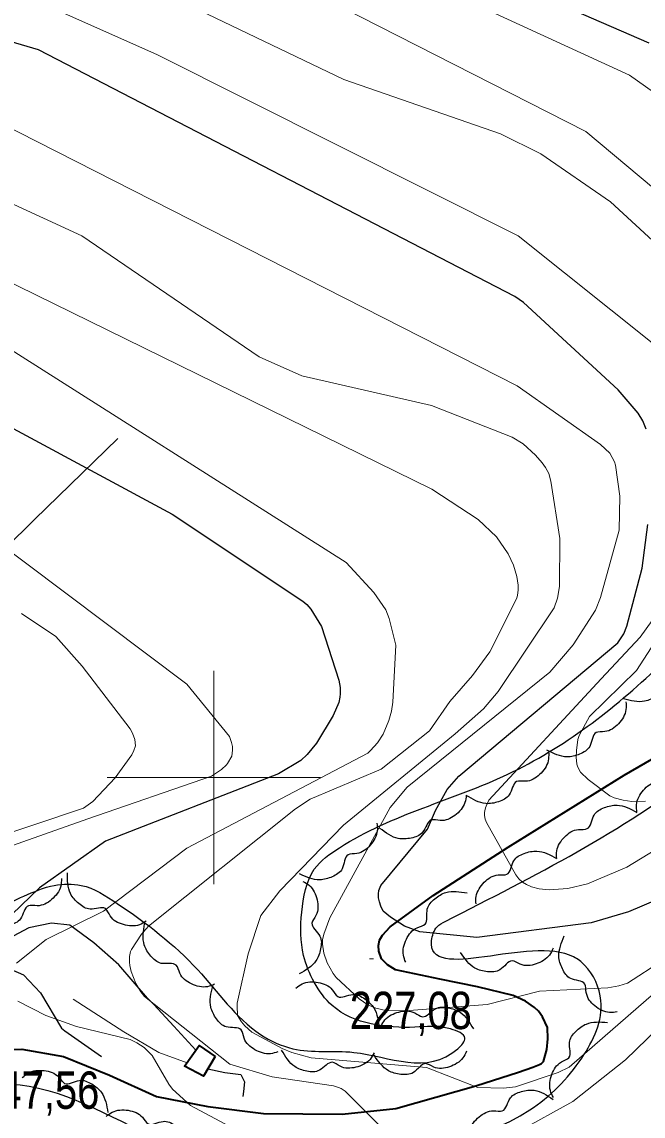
# Model space of a CAD drawing. Extents: x 483847 to 488453, y 4383581 to 4386795.
# Drawn here: x 484955 to 485100.7, y 4385920.7 to 4386177.1 of the extents above; entities that cross this region are included whole.
import ezdxf

# ---------------------------------------------------------------- set-up
doc = ezdxf.new("R2010")
doc.units = 0
doc.header["$LTSCALE"] = 3.8
doc.linetypes.add('LONG_DASHED', pattern=[7.5, 6, -1.5])
for name, color, linetype, lineweight in [('1', 7, 'Continuous', 13), ('25', 7, 'LONG_DASHED', 25), ('27', 7, 'Continuous', 25), ('47', 7, 'Continuous', 35), ('51', 7, 'Continuous', 13), ('6', 7, 'Continuous', 35), ('7', 7, 'Continuous', 13), ('8', 7, 'Continuous', 25), ('9', 7, 'Continuous', 13)]:
    doc.layers.add(name, color=color, linetype=linetype, lineweight=lineweight)

msp = doc.modelspace()

# ---------------------------------------------------------------- linework, layer by layer
at = {"layer": '1'}
for p, q in [((485000, 4386025), (485000, 4385975)), ((484975, 4386000), (485025, 4386000))]:
    msp.add_line(p, q, dxfattribs=at)
at = {"layer": '25'}
for points in [[(484995.74, 4385936.11), (484990.6, 4385941.72), (484985.92, 4385946.82), (484984.42, 4385948.33), (484977.69, 4385956.14), (484971.81, 4385961.27), (484966.23, 4385965.41), (484961.92, 4385965.87), (484956.56, 4385964.78), (484946.9, 4385959.6), (484947.8, 4385957.02), (484955.32, 4385953.8), (484959.34, 4385949.52), (484964.26, 4385941.28), (484965.07, 4385940.66), (484973.61, 4385934.63)], [(484998.6, 4385931.77), (485002.59, 4385930.91), (485006.35, 4385930.4), (485007.18, 4385928.72), (485006.93, 4385926.43), (485006.77, 4385925.21)]]:
    msp.add_lwpolyline(points, dxfattribs=at)
at = {"layer": '27'}
for points in [[(484700.18, 4386195.41), (484750.6, 4386216.22), (484776.67, 4386228), (484779.62, 4386225.05), (484778.78, 4386222.11), (484767.42, 4386211.17), (484761.53, 4386201.49), (484762.8, 4386188.87), (484767, 4386176.67), (484776.67, 4386171.2), (484788.03, 4386171.62), (484796.86, 4386188.03), (484811.16, 4386231.78), (484821.67, 4386263.34), (484838.91, 4386286.48), (484868.77, 4386322.24), (484889.8, 4386336.55), (484901.57, 4386337.81), (484912.09, 4386332.76), (484919.24, 4386332.76), (484928.07, 4386336.55), (484929.75, 4386336.55), (484935.22, 4386336.55), (484960.45, 4386328.13), (484990.73, 4386305.83), (485012.18, 4386295.73), (485037.41, 4386278.06), (485058.02, 4386260.39), (485061.38, 4386254.92), (485060.54, 4386248.19), (485059.28, 4386246.09), (485054.23, 4386246.93), (485039.93, 4386264.18), (485027.32, 4386274.7), (485013.02, 4386281.43), (485005.87, 4386280.17), (485002.5, 4386272.17), (485003.77, 4386259.55), (485026.05, 4386241.46), (485035.31, 4386235.15), (485042.88, 4386225.89), (485046.66, 4386209.06), (485049.61, 4386199.81), (485055.91, 4386190.97), (485066.85, 4386188.45), (485075.26, 4386188.87), (485091.66, 4386197.7), (485095.86, 4386206.54), (485096.29, 4386218.74), (485100.07, 4386226.31), (485108.9, 4386233.89), (485118.57, 4386233.89), (485133.71, 4386224.63)], [(484896.77, 4385939.39), (484928.08, 4385945.7), (484941.54, 4385949.9), (484943.64, 4385951.17), (484944.49, 4385954.95), (484944.91, 4385960.42), (484949.53, 4385968.84), (484955.42, 4385972.2), (484962.57, 4385974.73), (484968.88, 4385974.73), (484977.29, 4385970.52), (484996.21, 4385954.95), (485010.93, 4385939.81), (485018.5, 4385936.44), (485032.8, 4385935.6), (485057.19, 4385936.44), (485058.87, 4385938.96), (485055.51, 4385941.07), (485047.1, 4385941.49), (485027.75, 4385946.54), (485023.55, 4385952.01), (485021.02, 4385958.32), (485020.6, 4385968.42), (485023.55, 4385978.51), (485029.44, 4385983.56), (485068.97, 4386000.81), (485104.29, 4386026.06), (485129.94, 4386056.35), (485148.45, 4386080.76), (485167.37, 4386097.16), (485173.68, 4386114.41), (485169.48, 4386130.4), (485162.33, 4386148.07), (485165.69, 4386159.85), (485168.63, 4386167.01), (485172.42, 4386169.95), (485174.1, 4386172.06), (485175.78, 4386172.48), (485193.87, 4386159.85), (485214.89, 4386145.13), (485219.1, 4386136.71), (485218.68, 4386131.66), (485211.53, 4386131.24), (485205.22, 4386135.45), (485199.75, 4386136.71), (485196.81, 4386135.45), (485191.34, 4386108.52), (485178.31, 4386082.02), (485171.58, 4386074.86), (485174.94, 4386074.02), (485176.2, 4386076.13), (485191.34, 4386093.38)], [(484770.09, 4385821.2), (484778.9, 4385832.4), (484794.27, 4385845.21), (484801.95, 4385855.46), (484801.31, 4385859.95), (484800.03, 4385867), (484801.31, 4385872.12), (484804.51, 4385875.97), (484808.35, 4385877.89), (484852.54, 4385906.08), (484922.98, 4385925.3), (484958.84, 4385927.22), (484993.43, 4385913.13), (485031.21, 4385911.84), (485074.11, 4385922.09), (485086.28, 4385934.27), (485090.76, 4385947.72), (485086.92, 4385956.05), (485084.36, 4385957.97), (485051.06, 4385961.82), (485052.34, 4385965.02), (485054.26, 4385966.3), (485113.82, 4386001.54), (485138.15, 4386028.45), (485149.04, 4386043.82), (485161.85, 4386049.59), (485183.62, 4386060.48), (485187.46, 4386060.48), (485190.66, 4386058.56), (485190.02, 4386048.95), (485192.59, 4386043.82), (485198.35, 4386037.42), (485204.75, 4386030.37), (485226.53, 4386025.24), (485236.13, 4386022.04), (485246.38, 4386017.56), (485273.91, 4385993.21), (485300.17, 4385981.68), (485306.57, 4385976.55), (485307.21, 4385971.43), (485323.87, 4385923.38), (485329.63, 4385908), (485325.79, 4385894.55), (485332.83, 4385858.67), (485336.67, 4385846.49), (485339.87, 4385840.09), (485344.36, 4385837.53), (485353.96, 4385838.81), (485363.57, 4385845.21), (485376.38, 4385849.7), (485388.54, 4385853.54), (485402.63, 4385867), (485419.28, 4385873.4), (485430.17, 4385870.2), (485440.83, 4385855.64)], [(485112.02, 4386033.22), (485112.4, 4386031.48), (485111.33, 4386027.85), (485108.54, 4386025.42), (485106.59, 4386024.79), (485105.75, 4386021.34), (485103.78, 4386019.1), (485101.01, 4386017.88), (485096.09, 4386018.48)], [(485096.61, 4386017.73), (485096.64, 4386015.95), (485094.88, 4386012.6), (485091.67, 4386010.76), (485089.63, 4386010.54), (485088.13, 4386007.31), (485085.76, 4386005.5), (485082.81, 4386004.85), (485078.1, 4386006.41)], [(485078.51, 4386005.7), (485078.4, 4386003.93), (485076.39, 4386000.72), (485073.06, 4385999.13), (485071, 4385999.05), (485069.27, 4385995.95), (485066.76, 4385994.33), (485063.77, 4385993.9), (485059.19, 4385995.81)], [(485099.21, 4385991.84), (485099.11, 4385993.61), (485100.75, 4385997.03), (485103.89, 4385998.98), (485105.92, 4385999.28), (485107.29, 4386002.56), (485109.6, 4386004.45), (485112.53, 4386005.22), (485117.29, 4386003.83)], [(485059.17, 4385995.88), (485058.87, 4385994.13), (485056.53, 4385991.14), (485053.04, 4385989.92), (485050.99, 4385990.07), (485048.94, 4385987.17), (485046.27, 4385985.82), (485043.25, 4385985.71), (485038.91, 4385988.1)], [(485080.39, 4385981.02), (485080.41, 4385982.8), (485082.27, 4385986.11), (485085.52, 4385987.85), (485087.57, 4385988.03), (485089.15, 4385991.21), (485091.57, 4385992.95), (485094.54, 4385993.53), (485099.2, 4385991.84)], [(485038.23, 4385989.32), (485038.31, 4385987.55), (485036.65, 4385984.14), (485033.5, 4385982.21), (485031.47, 4385981.91), (485030.08, 4385978.64), (485027.76, 4385976.76), (485024.83, 4385976.02), (485020.07, 4385977.43)], [(485061.48, 4385970.38), (485061.51, 4385972.15), (485063.39, 4385975.45), (485066.66, 4385977.17), (485068.71, 4385977.32), (485070.32, 4385980.5), (485072.76, 4385982.22), (485075.73, 4385982.77), (485080.38, 4385981.05)], [(484984.12, 4385966.32), (484982.55, 4385965.49), (484978.76, 4385965.54), (484975.67, 4385967.57), (484974.55, 4385969.28), (484970.99, 4385969.16), (484968.31, 4385970.46), (484966.38, 4385972.79), (484965.64, 4385977.69)], [(484964.24, 4385976.31), (484964.07, 4385974.54), (484961.93, 4385971.41), (484958.54, 4385969.95), (484956.49, 4385969.95), (484954.64, 4385966.91), (484952.07, 4385965.39), (484949.06, 4385965.07), (484944.56, 4385967.15)], [(485020.88, 4385975.67), (485022.38, 4385974.71), (485024.19, 4385971.38), (485023.93, 4385967.69), (485022.99, 4385965.87), (485024.85, 4385962.84), (485025.03, 4385959.86), (485023.94, 4385957.04), (485020.03, 4385953.99)], [(485044.98, 4385956.71), (485044.43, 4385958.4), (485045.14, 4385962.12), (485047.67, 4385964.81), (485049.55, 4385965.63), (485050.04, 4385969.15), (485051.79, 4385971.58), (485054.42, 4385973.07), (485059.37, 4385972.95)], [(485000.14, 4385951.55), (484998.46, 4385950.98), (484994.73, 4385951.64), (484992.01, 4385954.14), (484991.17, 4385956.01), (484987.64, 4385956.46), (484985.2, 4385958.17), (484983.67, 4385960.79), (484983.73, 4385965.75)], [(485094.57, 4385945.06), (485092.8, 4385944.93), (485089.34, 4385946.49), (485087.32, 4385949.59), (485086.98, 4385951.61), (485083.67, 4385952.91), (485081.73, 4385955.18), (485080.9, 4385958.09), (485082.18, 4385962.88)], [(485079.54, 4385959.98), (485078.71, 4385958.41), (485075.54, 4385956.32), (485071.85, 4385956.25), (485069.95, 4385957.04), (485067.09, 4385954.93), (485064.14, 4385954.49), (485061.23, 4385955.33), (485057.86, 4385958.97)], [(485019.22, 4385950.67), (485020.69, 4385951.66), (485024.47, 4385951.98), (485027.75, 4385950.28), (485029.04, 4385948.68), (485032.56, 4385949.16), (485035.37, 4385948.14), (485037.51, 4385946.01), (485038.74, 4385941.21)], [(485015, 4385935.72), (485013.28, 4385935.28), (485009.61, 4385936.22), (485007.08, 4385938.92), (485006.39, 4385940.85), (485002.9, 4385941.56), (485000.6, 4385943.45), (484999.28, 4385946.17), (484999.71, 4385951.11)], [(485039.15, 4385941.69), (485040.09, 4385943.2), (485043.4, 4385945.05), (485047.09, 4385944.85), (485048.92, 4385943.93), (485051.93, 4385945.83), (485054.91, 4385946.05), (485057.74, 4385945), (485060.85, 4385941.13)], [(485079.63, 4385925.01), (485078.91, 4385926.63), (485079.24, 4385930.41), (485081.48, 4385933.34), (485083.27, 4385934.35), (485083.39, 4385937.9), (485084.88, 4385940.49), (485087.35, 4385942.24), (485092.29, 4385942.63)], [(485037.56, 4385935.45), (485036.62, 4385933.95), (485033.3, 4385932.11), (485029.61, 4385932.34), (485027.78, 4385933.27), (485024.76, 4385931.39), (485021.78, 4385931.19), (485018.95, 4385932.25), (485015.88, 4385936.14)], [(485059.24, 4385935.86), (485058.4, 4385934.29), (485055.23, 4385932.21), (485051.54, 4385932.16), (485049.64, 4385932.95), (485046.77, 4385930.86), (485043.82, 4385930.43), (485040.92, 4385931.29), (485037.56, 4385934.94)], [(484955.05, 4385929.67), (484956.46, 4385930.75), (484960.21, 4385931.32), (484963.58, 4385929.82), (484964.98, 4385928.32), (484968.46, 4385929.03), (484971.33, 4385928.18), (484973.61, 4385926.2), (484975.14, 4385921.48)], [(485059.83, 4385915.6), (485060.02, 4385917.37), (485062.19, 4385920.48), (485065.59, 4385921.91), (485067.64, 4385921.89), (485069.52, 4385924.9), (485072.1, 4385926.41), (485075.11, 4385926.7), (485079.59, 4385924.57)], [(484974.7, 4385920.56), (484976.14, 4385921.58), (484979.91, 4385922.01), (484983.23, 4385920.4), (484984.57, 4385918.84), (484988.08, 4385919.42), (484990.91, 4385918.47), (484993.12, 4385916.41), (484994.48, 4385911.64)]]:
    msp.add_spline(points, degree=3, dxfattribs=at)
at = {"layer": '47'}
msp.add_lwpolyline([(485000.26, 4385934.6), (484997.57, 4385930.03), (484993.13, 4385932.33), (484996.52, 4385937.24)], close=True, dxfattribs=at)
at = {"layer": '51'}
for points in [[(484889.56, 4385995.05), (484913.59, 4386017.95), (484931.12, 4386034.04), (484944.02, 4386046.8), (484957.94, 4386060.5), (484977.47, 4386079.48)], [(484993.71, 4385933.17), (484987.11, 4385935.59), (484978.84, 4385940.42), (484966.96, 4385948.03)]]:
    msp.add_lwpolyline(points, dxfattribs=at)
at = {"layer": '6'}
msp.add_lwpolyline([(484944.85, 4385936.14), (484954.98, 4385936.35), (484964.69, 4385934.66), (484975.5, 4385930.27), (484986.54, 4385925.21), (484998.58, 4385922.91), (485011.63, 4385921.23), (485030.11, 4385921.12), (485042.66, 4385922.44), (485061.41, 4385927.72), (485071.46, 4385930.94), (485074.81, 4385932.11), (485076.32, 4385932.73), (485076.79, 4385932.96), (485077.28, 4385933.45), (485078.11, 4385936.24), (485078.35, 4385938.73), (485078.24, 4385941.42), (485077.1, 4385943.96), (485076.09, 4385945.28), (485075.2, 4385946.11), (485073.05, 4385947.62), (485070.18, 4385948.95), (485061.85, 4385950.92), (485052.97, 4385952.73), (485042.57, 4385954.94), (485040.72, 4385956.12), (485039.31, 4385957.48), (485038.69, 4385959.31), (485038.59, 4385960.67), (485038.85, 4385961.89), (485039.56, 4385963.1), (485041.35, 4385965.05), (485051.42, 4385972.39), (485069, 4385983.72), (485096.24, 4386000.56), (485104.76, 4386005.49)], dxfattribs=at)
at = {"layer": '7'}
msp.add_line((485036.45, 4385957.52), (485037.45, 4385957.52), dxfattribs=at)
at = {"layer": '8'}
for points in [[(485002.46, 4386215.39), (485102, 4386172.21)], [(485101.39, 4386081.69), (485100.59, 4386083.6), (485099.51, 4386085.43), (485094.84, 4386090.89), (485072.64, 4386111.36), (485070.54, 4386112.77), (484958.85, 4386170.59), (484952.22, 4386172.5)], [(484937.78, 4386089.95), (484990.17, 4386061.77), (485020.82, 4386041.36), (485021.77, 4386040.54), (485022.73, 4386039.45), (485025.23, 4386035.44), (485029.27, 4386022.82), (485029.58, 4386021.11), (485029.61, 4386019.61), (485029.55, 4386018.84), (485029.26, 4386017.6), (485027.97, 4386014.51), (485024.03, 4386008.05), (485021.86, 4386005.4), (485020.36, 4386004.01), (485015.11, 4386000.84), (484974.58, 4385985.08), (484959.12, 4385974.17), (484944.04, 4385959.7)], [(485104.01, 4385971.45), (485097.23, 4385968.56), (485088.44, 4385965.99), (485061.63, 4385962.51), (485048.33, 4385963.81), (485044.68, 4385965.21), (485041.44, 4385967.26), (485039.71, 4385968.72), (485039.16, 4385969.89), (485038.82, 4385970.9), (485038.63, 4385971.83), (485038.58, 4385972.78), (485038.68, 4385973.53), (485038.81, 4385973.94), (485039.18, 4385974.69), (485050.08, 4385987.93), (485051.97, 4385992.25), (485054.69, 4385997.17), (485057.42, 4386000.3), (485094.74, 4386031.58), (485096.17, 4386033.68), (485096.83, 4386035.48), (485100.43, 4386049.09), (485101.8, 4386059.3)]]:
    msp.add_lwpolyline(points, dxfattribs=at)
at = {"layer": '9'}
for points in [[(485129.62, 4386101.3), (485093.03, 4386134.92), (485076.7, 4386146.18), (485067.19, 4386150.91), (485030.48, 4386163.65), (484932.67, 4386210.45)], [(485122.43, 4386146.98), (485097.44, 4386164.62), (485026.94, 4386197.04)], [(484941.52, 4386189.58), (484986.74, 4386169.42), (485071.34, 4386126.99), (485114.8, 4386092.29), (485116.71, 4386090.33), (485119.15, 4386086.98), (485119.7, 4386085.94), (485120.13, 4386084.77), (485120.34, 4386084.02), (485120.67, 4386077.56), (485120.62, 4386076.34), (485113.45, 4386051.61), (485099.95, 4386032.91), (485090.84, 4386023.16), (485064.51, 4385994.74)], [(485148.25, 4386100.32), (485087.2, 4386151.45), (485029.96, 4386180.55)], [(485105.17, 4385957.12), (485096.98, 4385951.83), (485094.93, 4385951.16), (485092.38, 4385950.69), (485076.36, 4385949.9), (485064.1, 4385946.78), (485044.79, 4385945.34), (485040.32, 4385945.41), (485037.95, 4385945.97), (485036.08, 4385946.77), (485034.07, 4385948.11), (485028.65, 4385953.15), (485027.98, 4385954.08), (485026.59, 4385956.55), (485025.8, 4385958.82), (485025.46, 4385960.93), (485025.47, 4385961.95), (485025.76, 4385963.31), (485027.2, 4385967.12), (485041.35, 4385992.97), (485045.31, 4385997.74), (485078.75, 4386024.67), (485084.26, 4386031.11), (485089.53, 4386039.26), (485090.7, 4386042.19), (485095.06, 4386057.99), (485095.19, 4386065.94), (485094.21, 4386073.24), (485093.92, 4386074.02), (485092.85, 4386076.06), (485090.7, 4386078.06), (485071.15, 4386091.78), (484945.05, 4386155.84)], [(485071.33, 4386045.1), (485071.07, 4386047.12), (485070.28, 4386049.8), (485069.02, 4386052.46), (485066.3, 4386056.46), (485061.95, 4386060.45), (485051.07, 4386067.6), (484907.46, 4386137.96)], [(484942.99, 4386138.92), (484969.03, 4386126.97), (485010.62, 4386098.63), (485020.64, 4386094.17), (485051.05, 4386087.23), (485069.96, 4386079.78), (485072.51, 4386078.2), (485075.41, 4386075.6), (485077, 4386073.77), (485077.74, 4386072.7), (485078.51, 4386071.25), (485079.03, 4386069.48), (485081.13, 4386056.04), (485081.08, 4386044.77), (485080.55, 4386042.02), (485079.81, 4386039.81)], [(484953.73, 4385956.53), (484960.67, 4385962.04), (484974.13, 4385968.68), (484993.64, 4385983.44), (485036.08, 4386005.74), (485036.76, 4386006.36), (485038.36, 4386008.14), (485039.72, 4386010.21), (485041.06, 4386013.37), (485041.66, 4386015.55), (485041.96, 4386017.65), (485042.66, 4386031.01), (485041.11, 4386037.25), (485040.31, 4386039.32), (485037.5, 4386043.41), (485031.02, 4386050.38), (484945.94, 4386104.28)], [(484908.4, 4386085.87), (484993.63, 4386021.88), (485003.64, 4386009.61), (485004.14, 4386008.25), (485004.33, 4386007.32), (485004.36, 4386006.39), (485004.19, 4386005.03), (485003.2, 4386003.33), (485002.94, 4386002.99), (485001.78, 4386001.88), (484999.46, 4386000.32), (484970.42, 4385990.32), (484924.62, 4385974.18)], [(485101.2, 4385994.5), (485097.98, 4385994.42), (485095.99, 4385994.67), (485093.84, 4385995.27), (485092.88, 4385995.69), (485087.77, 4385999.53), (485085.95, 4386001.3), (485085.32, 4386002.41), (485085.11, 4386003.16), (485084.97, 4386004.78), (485085.02, 4386006.38), (485085.35, 4386008.89), (485085.65, 4386009.85), (485088.08, 4386014.35), (485099.14, 4386025.06), (485120.88, 4386058.77)], [(485039.65, 4385917.67), (485030.82, 4385926.49), (485029.82, 4385927.14), (485029.23, 4385927.39), (485028.04, 4385927.78), (485013.65, 4385929.87), (485003.76, 4385932.8), (484983.74, 4385948.66), (484982.88, 4385949.76), (484981.72, 4385951.7), (484980.59, 4385954.55), (484980.27, 4385955.92), (484980.17, 4385956.76), (484980.22, 4385958.08), (484980.45, 4385959.21), (484980.66, 4385959.74), (484982.99, 4385963.26), (484984.63, 4385965.14), (485019.1, 4385992.7), (485022.56, 4385994.94), (485039.23, 4386001.99), (485050.53, 4386010.92), (485055.34, 4386017.83), (485060.64, 4386023.92), (485064.7, 4386029.49), (485071.03, 4386042.08), (485071.18, 4386042.78), (485071.32, 4386043.92), (485071.33, 4386045.1)], [(485079.81, 4386039.81), (485066.69, 4386020.16), (485063.26, 4386016.1), (485056.59, 4386010.24), (485030.36, 4385988.85), (485015.48, 4385973.46), (485011.04, 4385967.65), (485008.01, 4385958.7), (485005.49, 4385947.1), (485005.42, 4385946.47), (485005.55, 4385944.27), (485005.56, 4385944.25), (485006.44, 4385942.76), (485007.24, 4385941.8), (485008.92, 4385940.33), (485016.01, 4385936.47), (485018.28, 4385935.56), (485022.79, 4385934.35), (485049.88, 4385932.07), (485061.86, 4385927.39), (485067.94, 4385927.2), (485070.7, 4385927.49), (485080.74, 4385930.85), (485083.35, 4385932.13), (485140.44, 4385981.85)], [(484954.86, 4386038.49), (484962.93, 4386033.07), (484969.1, 4386026.12), (484980.35, 4386011.4), (484980.88, 4386010.4), (484981.46, 4386008.94), (484981.58, 4386007.41), (484981.24, 4386006.34), (484980.77, 4386005.31), (484976.83, 4385999.97), (484971.58, 4385994.39), (484969.45, 4385992.86), (484909.47, 4385972.78)], [(485064.51, 4385994.74), (485063.97, 4385993.66), (485063.71, 4385992.92), (485063.53, 4385992.18), (485063.48, 4385991.78), (485063.49, 4385991.09), (485063.64, 4385990.25), (485063.93, 4385989.47), (485070.8, 4385977.2), (485071.5, 4385976.27), (485072.36, 4385975.51), (485073.33, 4385974.9), (485074.51, 4385974.36), (485076.29, 4385973.9), (485078.64, 4385973.72), (485082.99, 4385974.03), (485087.58, 4385975.06), (485096.87, 4385978.98), (485108.65, 4385986.18)], [(485213.84, 4385915.64), (485204.37, 4385930.79), (485191.09, 4385945.24), (485178.15, 4385955.88), (485170.67, 4385959.99), (485167.72, 4385961.04), (485146.22, 4385966.46), (485141.01, 4385966.64), (485136.99, 4385966.14), (485134.02, 4385965.3), (485126.08, 4385961.45), (485122.02, 4385958.5), (485096.49, 4385933.81), (485084.18, 4385924.06), (485071.46, 4385917.05)], [(485027.22, 4385905.73), (484994.52, 4385923.14), (484990.32, 4385926.93), (484989.44, 4385928.14), (484985.48, 4385934.86), (484985, 4385935.42), (484983.62, 4385936.71), (484981.9, 4385937.85), (484980.33, 4385938.57), (484967.79, 4385941.62), (484960.6, 4385944.26), (484953.98, 4385947.62)]]:
    msp.add_lwpolyline(points, dxfattribs=at)

# ---------------------------------------------------------------- texts
at = {"layer": '7', "width": 0.8}
for s, p in [('227,08', (485031.86, 4385941.05)), ('247,56', (484944.5, 4385922.36))]:
    msp.add_text(s, height=8.75, dxfattribs=at).set_placement(p)

doc.saveas('drawing.dxf')
